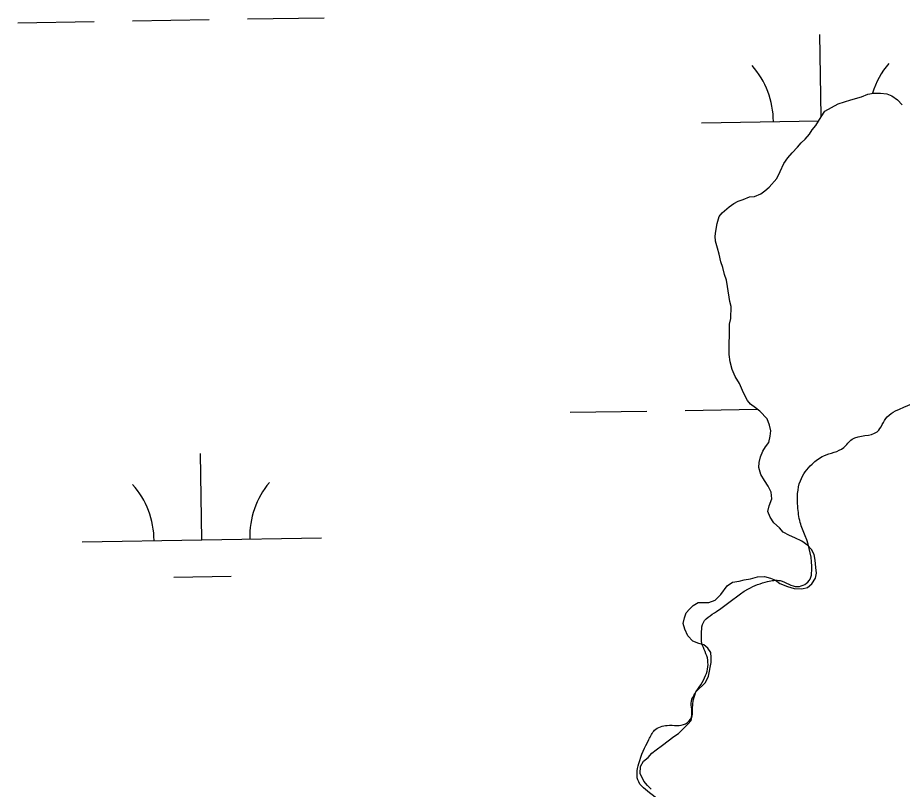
# Model space of a CAD drawing. Extents: x 3855477 to 3893699, y 299188 to 325115.
# Drawn here: x 3890230.6 to 3890600, y 306101.3 to 306423.7 of the extents above; entities that cross this region are included whole.
import ezdxf

# ---------------------------------------------------------------- set-up
doc = ezdxf.new("R2010")
doc.units = 0
doc.layers.add('V-RIVR-EDGE', color=7, linetype='Continuous')
doc.layers.add('V-WETL-SWMP', color=7, linetype='Continuous')

msp = doc.modelspace()

# ---------------------------------------------------------------- linework, layer by layer
at = {"layer": 'V-RIVR-EDGE'}
msp.add_spline([(3890418.13, 305116.72), (3890418.2, 305116.99), (3890418.22, 305126.74), (3890416.51, 305136.49), (3890409.92, 305146.95), (3890409.23, 305150.78), (3890412.02, 305152.17), (3890414.81, 305152.16), (3890420.72, 305148.66), (3890429.39, 305138.55), (3890433.22, 305137.15), (3890441.23, 305138.87), (3890447.5, 305142.33), (3890449.6, 305145.81), (3890453.8, 305153.46), (3890459.03, 305157.97), (3890467.74, 305160.38), (3890480.27, 305160.35), (3890486.9, 305165.21), (3890493.18, 305171.81), (3890493.54, 305176.33), (3890493.9, 305182.25), (3890492.18, 305190.61), (3890492.19, 305195.13), (3890496.39, 305202.78), (3890499.2, 305215.31), (3890505.52, 305234.78), (3890508.35, 305252.88), (3890511.5, 305260.88), (3890516.72, 305260.86), (3890517.43, 305263.99), (3890517.43, 305267.48), (3890515.01, 305272.01), (3890513.98, 305278.97), (3890514.34, 305283.15), (3890519.57, 305287.31), (3890526.54, 305290.43), (3890528.64, 305292.86), (3890527.61, 305300.52), (3890529.01, 305302.95), (3890533.54, 305307.12), (3890533.9, 305311.3), (3890535.31, 305317.56), (3890539.5, 305322.07), (3890547.52, 305327.62), (3890549.27, 305331.45), (3890551.71, 305333.53), (3890561.82, 305338.03), (3890569.83, 305341.14), (3890574.37, 305344.96), (3890577.85, 305344.26), (3890583.06, 305342.5), (3890583.76, 305344.94), (3890584.12, 305348.77), (3890588.3, 305349.45), (3890597.01, 305350.82), (3890601.88, 305350.81), (3890612.67, 305349.74), (3890629.43, 305371.28), (3890634.32, 305375.79), (3890628.41, 305381.73), (3890613.14, 305401.26), (3890604.47, 305412.77), (3890602.74, 305417.3), (3890602.07, 305426.7), (3890608.37, 305440.95), (3890616.07, 305457.3), (3890621.68, 305473.29), (3890626.57, 305481.64), (3890630.41, 305484.76), (3890635.28, 305486.14), (3890647.11, 305481.24), (3890650.93, 305479.14), (3890653.37, 305481.57), (3890653.38, 305484.7), (3890653.38, 305485.4), (3890646.44, 305491.33), (3890644.01, 305495.52), (3890643.32, 305499.7), (3890643.68, 305503.52), (3890649.27, 305509.08), (3890649.28, 305512.91), (3890647.91, 305525.1), (3890649.31, 305528.23), (3890653.5, 305531.35), (3890672.3, 305533.74), (3890681.71, 305536.15), (3890690.78, 305543.79), (3890693.23, 305550.74), (3890692.56, 305561.89), (3890690.85, 305572.33), (3890689.47, 305577.21), (3890691.22, 305583.12), (3890694.71, 305585.55), (3890705.17, 305591.44), (3890710.74, 305594.21), (3890714.93, 305599.42), (3890721.56, 305603.24), (3890726.09, 305605.31), (3890732.35, 305605.3), (3890741.4, 305602.84), (3890751.47, 305595.51), (3890751.48, 305598.29), (3890746.29, 305609.44), (3890740.76, 305625.47), (3890737.98, 305627.22), (3890731.71, 305627.23), (3890723.35, 305624.82), (3890721.61, 305625.86), (3890712.59, 305636.68), (3890710.16, 305640.16), (3890710.86, 305640.86), (3890719.56, 305640.84), (3890726.18, 305644.3), (3890728.63, 305649.87), (3890729.34, 305654.39), (3890729.36, 305660.31), (3890725.21, 305673.55), (3890722.43, 305676.69), (3890709.92, 305683.33), (3890701.93, 305691.7), (3890689.09, 305707.05), (3890685.63, 305716.81), (3890682.51, 305722.04), (3890676.6, 305724.49), (3890673.12, 305722.06), (3890667.87, 305712.67), (3890664.03, 305708.85), (3890656.72, 305707.83), (3890643.84, 305707.51), (3890640.71, 305710.65), (3890635.16, 305716.93), (3890622.65, 305725.67), (3890611.87, 305728.83), (3890607.69, 305728.14), (3890601.77, 305726.76), (3890597.24, 305726.77), (3890592.03, 305729.57), (3890581.94, 305735.17), (3890576.39, 305739.7), (3890569.44, 305744.94), (3890566.31, 305745.65), (3890561.09, 305748.1), (3890556.58, 305754.03), (3890556.6, 305761.68), (3890555.57, 305766.56), (3890552.45, 305772.49), (3890547.59, 305777.02), (3890537.5, 305781.57), (3890535.08, 305786.45), (3890531.96, 305792.03), (3890530.94, 305801.43), (3890532.69, 305805.95), (3890543.83, 305805.92), (3890558.11, 305810.41), (3890559.51, 305812.15), (3890559.87, 305815.63), (3890558.13, 305816.68), (3890547.68, 305813.57), (3890542.46, 305813.59), (3890538.64, 305818.12), (3890530.29, 305821.62), (3890527.86, 305825.46), (3890527.19, 305833.47), (3890527.55, 305840.08), (3890531.39, 305844.59), (3890539.41, 305848.75), (3890539.77, 305853.62), (3890538.39, 305858.85), (3890534.92, 305862.69), (3890528.32, 305869.32), (3890523.12, 305877.34), (3890521.74, 305883.95), (3890521.76, 305889.52), (3890521.77, 305894.05), (3890521.78, 305900.66), (3890517.97, 305906.24), (3890513.46, 305913.56), (3890513.82, 305916.35), (3890515.91, 305918.43), (3890523.92, 305919.11), (3890524.28, 305924.68), (3890519.07, 305930.95), (3890512.46, 305932.02), (3890505.51, 305934.82), (3890501.01, 305945.27), (3890499.98, 305950.15), (3890503.12, 305953.97), (3890504.17, 305958.49), (3890504.54, 305967.19), (3890504.2, 305971.02), (3890511.87, 305972.74), (3890513.97, 305980.05), (3890514.34, 305985.97), (3890513.31, 305991.89), (3890508.1, 305997.47), (3890506.38, 306004.09), (3890506.04, 306008.96), (3890504.32, 306015.58), (3890494.26, 306031.97), (3890484.89, 306042.08), (3890484.21, 306049.05), (3890485.61, 306054.96), (3890490.85, 306060.52), (3890492.6, 306062.25), (3890499.57, 306065.72), (3890506.18, 306066.75), (3890511.76, 306070.91), (3890513.52, 306079.61), (3890513.19, 306084.13), (3890506.59, 306091.11), (3890492.69, 306101.24), (3890489.91, 306104.38), (3890489.93, 306112.04), (3890494.14, 306122.12), (3890496.58, 306125.95), (3890501.81, 306128.02), (3890509.47, 306128.7), (3890511.91, 306131.48), (3890511.93, 306138.09), (3890513.33, 306141.22), (3890517.87, 306148.87), (3890518.59, 306156.18), (3890516.17, 306163.15), (3890516.18, 306166.28), (3890516.53, 306170.11), (3890522.46, 306175.66), (3890535.72, 306185.03), (3890543.73, 306188.14), (3890548.95, 306188.48), (3890556.26, 306186.02), (3890561.48, 306189.14), (3890562.19, 306192.62), (3890559.44, 306207.25), (3890557.37, 306212.82), (3890556.34, 306219.44), (3890557.41, 306230.23), (3890562.3, 306237.18), (3890567.18, 306240.65), (3890575.54, 306244.11), (3890579.03, 306247.58), (3890589.49, 306250.69), (3890593.68, 306256.94), (3890597.17, 306259.37), (3890610.76, 306265.6), (3890622.6, 306270.79), (3890627.48, 306270.09), (3890633.4, 306270.42), (3890641.06, 306272.84), (3890641.07, 306275.62), (3890645.59, 306276.31), (3890655.69, 306275.59), (3890666.14, 306281.48), (3890671.73, 306287.73), (3890679.05, 306293.28), (3890685.67, 306296.4), (3890694.73, 306296.72), (3890705.86, 306293.56), (3890714.9, 306291.8), (3890715.6, 306293.19), (3890714.23, 306301.55), (3890713.55, 306306.77), (3890714.6, 306309.21), (3890717.05, 306313.38), (3890726.45, 306317.53), (3890741.08, 306320.28), (3890756.75, 306320.94), (3890761.96, 306318.14), (3890770.65, 306311.5), (3890780.04, 306307.65), (3890787.35, 306307.63), (3890792.92, 306306.58), (3890799.53, 306305.17), (3890800.56, 306300.99), (3890799.47, 306284.28), (3890799.82, 306281.84), (3890802.6, 306280.79), (3890807.47, 306281.48), (3890814.44, 306282.85), (3890818.97, 306283.19), (3890822.8, 306284.22), (3890825.24, 306287), (3890826.29, 306290.48), (3890829.43, 306290.47), (3890831.51, 306288.03), (3890832.19, 306281.42), (3890833.57, 306277.58), (3890836.35, 306276.18), (3890843.66, 306273.38), (3890844.69, 306270.59), (3890841.53, 306259.11), (3890842.92, 306255.28), (3890844.29, 306249.71), (3890847.06, 306244.13), (3890852.26, 306232.28), (3890856.74, 306216.96), (3890861.96, 306213.81), (3890869.95, 306207.87), (3890873.08, 306207.86), (3890879.7, 306210.63), (3890888.4, 306209.57), (3890905.45, 306205.35), (3890911.02, 306205.68), (3890915.9, 306208.8), (3890915.91, 306213.33), (3890916.62, 306216.46), (3890918.36, 306217.15), (3890922.53, 306213.31), (3890929.81, 306204.24), (3890935.72, 306198.66), (3890943.36, 306193.07), (3890948.58, 306190.97), (3890948.91, 306184.7), (3890949.94, 306179.48), (3890953.42, 306177.38), (3890968.03, 306172.82), (3890976.72, 306170.01), (3890992.36, 306160.23), (3891001.4, 306153.94), (3891014.6, 306141.38), (3891025.35, 306126.73), (3891031.59, 306114.88), (3891040.96, 306102.67), (3891047.88, 306088.38), (3891048.91, 306081.07), (3891052.03, 306077.93), (3891054.82, 306079.66), (3891056.58, 306084.88), (3891057.63, 306087.31), (3891064.24, 306087.65), (3891074.34, 306088.66), (3891087.23, 306092.11)], degree=3, dxfattribs=at)
at = {"layer": 'V-WETL-SWMP'}
for p, q in [((3890278.59, 306422.38), (3890310.59, 306422.9)), ((3890326.59, 306423.16), (3890358.58, 306423.69)), ((3890230.6, 306421.6), (3890262.6, 306422.12)), ((3890566.13, 306382.35), (3890565.57, 306416.63)), ((3890578.49, 306389.43), (3890582.97, 306390.68)), ((3890582.97, 306390.68), (3890585.61, 306391.69)), ((3890585.61, 306391.69), (3890587.98, 306392.18)), ((3890587.98, 306392.18), (3890590.87, 306392.14)), ((3890590.87, 306392.14), (3890593.49, 306391.85)), ((3890593.49, 306391.85), (3890595.58, 306391.03)), ((3890595.58, 306391.03), (3890597.92, 306389.42)), ((3890567.66, 306384.59), (3890573.22, 306387.66)), ((3890573.22, 306387.66), (3890578.49, 306389.43)), ((3890597.92, 306389.42), (3890599.99, 306387.29)), ((3890563.91, 306378.6), (3890566.06, 306382.25)), ((3890566.06, 306382.25), (3890567.66, 306384.59)), ((3890516.16, 306379.82), (3890565.09, 306380.61)), ((3890562.31, 306376.79), (3890563.91, 306378.6)), ((3890559.37, 306372.89), (3890561.23, 306374.96)), ((3890561.23, 306374.96), (3890562.31, 306376.79)), ((3890556.17, 306369.52), (3890557.77, 306371.33)), ((3890557.77, 306371.33), (3890559.37, 306372.89)), ((3890554.04, 306367.19), (3890556.17, 306369.52)), ((3890550.56, 306362.77), (3890552.17, 306365.11)), ((3890552.17, 306365.11), (3890554.04, 306367.19)), ((3890548.94, 306359.38), (3890550.56, 306362.77)), ((3890544.39, 306352.88), (3890547.59, 306356.51)), ((3890547.59, 306356.51), (3890548.94, 306359.38)), ((3890542.53, 306351.33), (3890544.39, 306352.88)), ((3890536.2, 306348.79), (3890538.3, 306349.03)), ((3890538.3, 306349.03), (3890540.94, 306350.04)), ((3890540.94, 306350.04), (3890542.53, 306351.33)), ((3890527.74, 306344.71), (3890529.6, 306346)), ((3890529.6, 306346), (3890531.45, 306347.02)), ((3890531.45, 306347.02), (3890533.56, 306347.78)), ((3890533.56, 306347.78), (3890536.2, 306348.79)), ((3890523.48, 306340.57), (3890524.82, 306342.12)), ((3890524.82, 306342.12), (3890527.74, 306344.71)), ((3890522.66, 306337.69), (3890523.48, 306340.57)), ((3890521.8, 306332.45), (3890522.09, 306334.55)), ((3890522.09, 306334.55), (3890522.66, 306337.69)), ((3890522.03, 306330.35), (3890521.8, 306332.45)), ((3890522.78, 306327.45), (3890522.03, 306330.35)), ((3890523.53, 306324.82), (3890522.78, 306327.45)), ((3890524.27, 306321.66), (3890523.53, 306324.82)), ((3890525.03, 306319.28), (3890524.27, 306321.66)), ((3890525.78, 306316.38), (3890525.03, 306319.28)), ((3890526.53, 306314.01), (3890525.78, 306316.38)), ((3890527.02, 306311.38), (3890526.53, 306314.01)), ((3890527.98, 306305.07), (3890527.02, 306311.38)), ((3890528.48, 306302.96), (3890527.98, 306305.07)), ((3890528.41, 306297.97), (3890528.48, 306302.96)), ((3890527.85, 306295.62), (3890528.41, 306297.97)), ((3890527.68, 306283.02), (3890527.85, 306295.62)), ((3890528.16, 306279.86), (3890527.68, 306283.02)), ((3890528.91, 306276.7), (3890528.16, 306279.86)), ((3890530.18, 306273.8), (3890528.91, 306276.7)), ((3890531.98, 306270.89), (3890530.18, 306273.8)), ((3890533.25, 306267.98), (3890531.98, 306270.89)), ((3890534.03, 306266.17), (3890533.25, 306267.98)), ((3890535.3, 306263.8), (3890534.03, 306266.17)), ((3890536.59, 306262.22), (3890535.3, 306263.8)), ((3890538.65, 306260.62), (3890536.59, 306262.22)), ((3890540.46, 306259.29), (3890538.65, 306260.62)), ((3890461.28, 306258.84), (3890493.28, 306259.36)), ((3890509.28, 306259.62), (3890539.35, 306260.11)), ((3890543.56, 306256.11), (3890540.46, 306259.29)), ((3890544.57, 306253.48), (3890543.56, 306256.11)), ((3890545.06, 306251.13), (3890544.57, 306253.48)), ((3890544.76, 306248.78), (3890545.06, 306251.13)), ((3890542.87, 306244.36), (3890544.2, 306246.17)), ((3890544.2, 306246.17), (3890544.76, 306248.78)), ((3890540.73, 306240.21), (3890541.8, 306242.55)), ((3890541.8, 306242.55), (3890542.87, 306244.36)), ((3890307.54, 306205.58), (3890306.95, 306241.58)), ((3890540.17, 306237.87), (3890540.73, 306240.21)), ((3890540.14, 306235.78), (3890540.17, 306237.87)), ((3890540.89, 306232.89), (3890540.14, 306235.78)), ((3890542.42, 306230.26), (3890540.89, 306232.89)), ((3890543.95, 306227.89), (3890542.42, 306230.26)), ((3890545.23, 306225.52), (3890543.95, 306227.89)), ((3890545.45, 306222.64), (3890545.23, 306225.52)), ((3890543.81, 306217.44), (3890544.36, 306219.78)), ((3890544.36, 306219.78), (3890545.45, 306222.64)), ((3890544.82, 306215.07), (3890543.81, 306217.44)), ((3890546.36, 306212.7), (3890544.82, 306215.07)), ((3890548.68, 306210.58), (3890546.36, 306212.7)), ((3890550.22, 306208.73), (3890548.68, 306210.58)), ((3890552.82, 306207.38), (3890550.22, 306208.73)), ((3890257.54, 306204.77), (3890357.53, 306206.4)), ((3890555.15, 306206.31), (3890552.82, 306207.38)), ((3890558.01, 306204.96), (3890555.15, 306206.31)), ((3890560.6, 306203.1), (3890558.01, 306204.96)), ((3890562.14, 306201.51), (3890560.6, 306203.1)), ((3890563.16, 306199.4), (3890562.14, 306201.51)), ((3890563.65, 306197.04), (3890563.16, 306199.4)), ((3890563.87, 306193.91), (3890563.65, 306197.04)), ((3890564.1, 306191.55), (3890563.87, 306193.91)), ((3890295.79, 306189.96), (3890319.79, 306190.35)), ((3890539.51, 306190.06), (3890542.39, 306190.28)), ((3890542.39, 306190.28), (3890544.99, 306189.46)), ((3890563.81, 306189.46), (3890564.1, 306191.55)), ((3890526.92, 306186.31), (3890529.03, 306187.85)), ((3890529.03, 306187.85), (3890531.91, 306188.33)), ((3890531.91, 306188.33), (3890534.01, 306188.83)), ((3890534.01, 306188.83), (3890536.63, 306189.31)), ((3890536.63, 306189.31), (3890539.51, 306190.06)), ((3890544.99, 306189.46), (3890547.07, 306188.65)), ((3890547.07, 306188.65), (3890548.88, 306187.32)), ((3890548.88, 306187.32), (3890552, 306185.97)), ((3890560.36, 306185.59), (3890562.21, 306187.13)), ((3890562.21, 306187.13), (3890563.81, 306189.46)), ((3890524.26, 306182.69), (3890526.92, 306186.31)), ((3890552, 306185.97), (3890554.86, 306185.14)), ((3890554.86, 306185.14), (3890558, 306185.1)), ((3890558, 306185.1), (3890560.36, 306185.59)), ((3890512.7, 306178.15), (3890514.81, 306179.42)), ((3890514.81, 306179.42), (3890519.25, 306179.36)), ((3890519.25, 306179.36), (3890521.87, 306180.37)), ((3890521.87, 306180.37), (3890524.26, 306182.69)), ((3890509.78, 306175.05), (3890511.11, 306176.6)), ((3890511.11, 306176.6), (3890512.7, 306178.15)), ((3890508.42, 306170.63), (3890508.97, 306172.97)), ((3890508.97, 306172.97), (3890509.78, 306175.05)), ((3890509.17, 306168.27), (3890508.42, 306170.63)), ((3890510.43, 306165.37), (3890509.17, 306168.27)), ((3890512.49, 306163.26), (3890510.43, 306165.37)), ((3890515.09, 306162.17), (3890512.49, 306163.26)), ((3890517.18, 306161.62), (3890515.09, 306162.17)), ((3890518.73, 306160.3), (3890517.18, 306161.62)), ((3890520.01, 306158.45), (3890518.73, 306160.3)), ((3890520.24, 306156.36), (3890520.01, 306158.45)), ((3890519.09, 306148.53), (3890520.21, 306154.27)), ((3890520.21, 306154.27), (3890520.24, 306156.36)), ((3890513.77, 306142.07), (3890517.74, 306145.94)), ((3890517.74, 306145.94), (3890519.09, 306148.53)), ((3890512.37, 306135.04), (3890512.68, 306138.43)), ((3890512.68, 306138.43), (3890513.77, 306142.07)), ((3890512.34, 306132.69), (3890512.37, 306135.04)), ((3890511.78, 306130.08), (3890512.34, 306132.69)), ((3890506.48, 306124.67), (3890510.45, 306128.53)), ((3890510.45, 306128.53), (3890511.78, 306130.08)), ((3890504.63, 306123.39), (3890506.48, 306124.67)), ((3890499.88, 306119.79), (3890504.63, 306123.39)), ((3890493.8, 306114.65), (3890495.39, 306116.46)), ((3890495.39, 306116.46), (3890497.24, 306117.74)), ((3890497.24, 306117.74), (3890499.88, 306119.79)), ((3890490.61, 306110.77), (3890491.95, 306113.11)), ((3890491.95, 306113.11), (3890493.8, 306114.65)), ((3890490.57, 306107.9), (3890490.61, 306110.77)), ((3890492.09, 306104.74), (3890490.57, 306107.9)), ((3890493.64, 306102.89), (3890492.09, 306104.74)), ((3890495.18, 306101.3), (3890493.64, 306102.89))]:
    msp.add_line(p, q, dxfattribs=at)
for centre, start, end in [((3890621.38, 306382.01), 140.1615, 163.346), ((3890510.91, 306380.21), 0.1615, 41.7052), ((3890252.29, 306205.16), 0.1615, 41.7052), ((3890362.77, 306206.96), 140.1615, 181.7052)]:
    msp.add_arc(centre, 35.25, start, end, dxfattribs=at)

doc.saveas('drawing.dxf')
